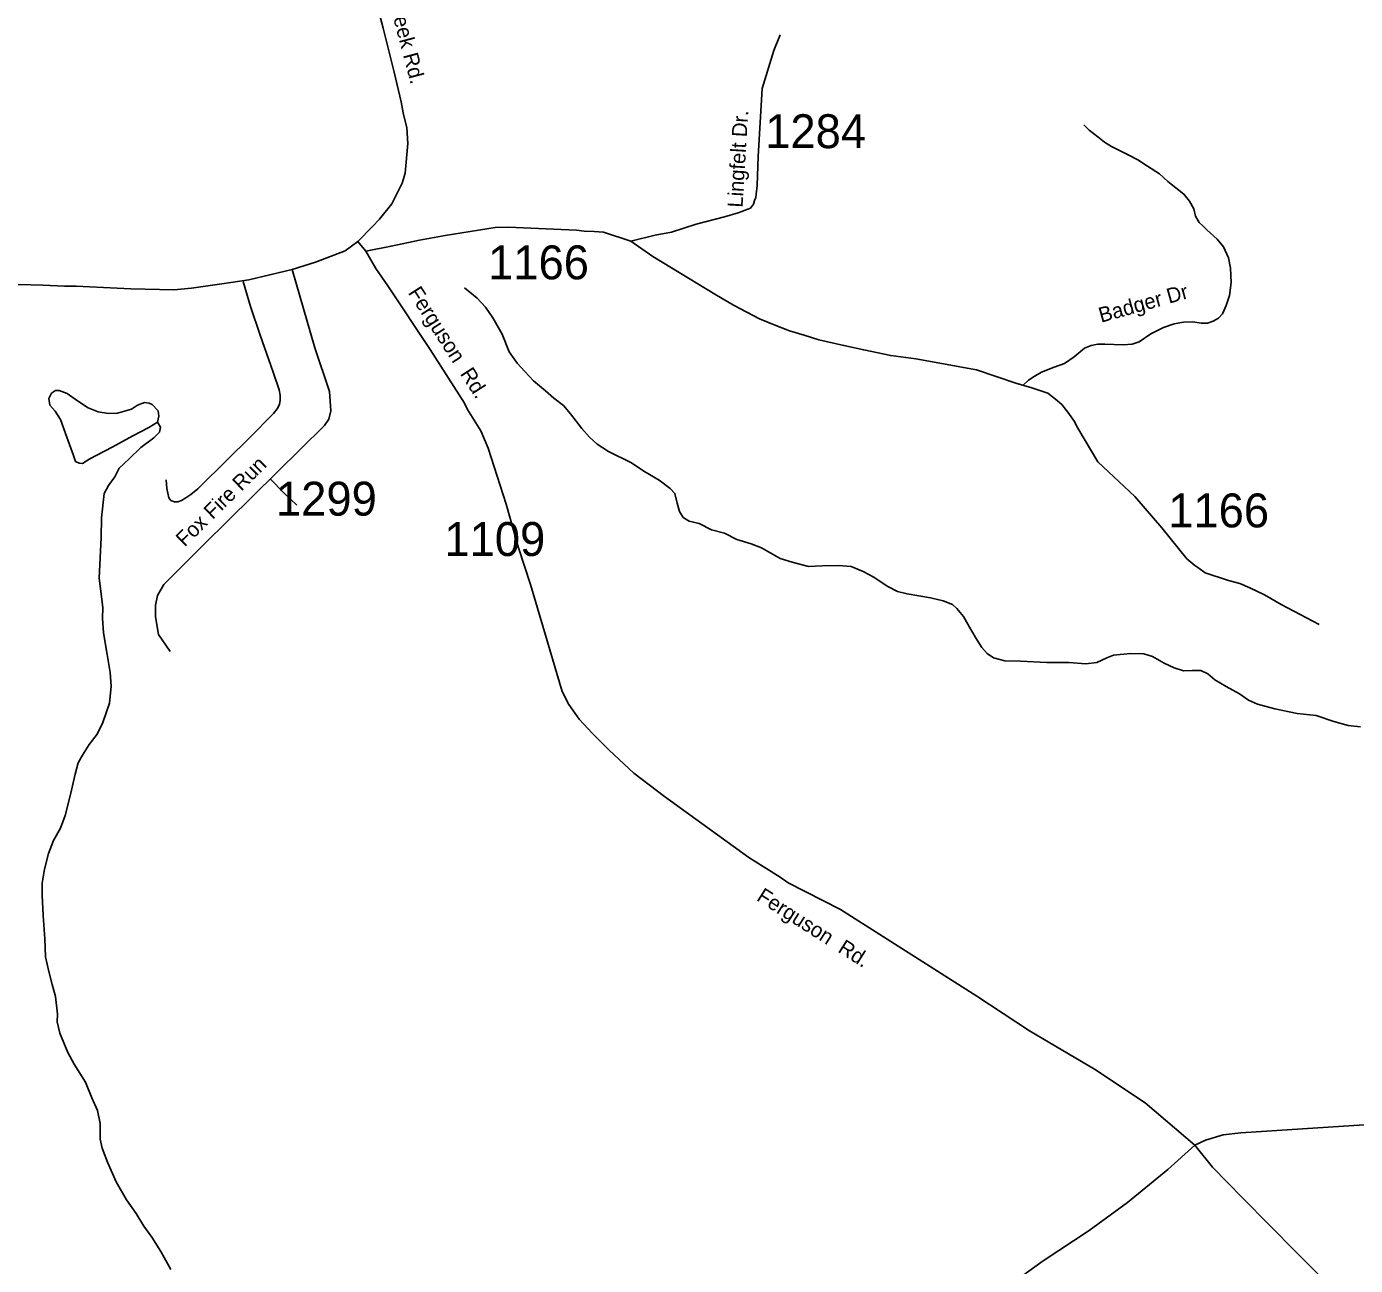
# Model space of a CAD drawing. Extents: x 1268485 to 1426702, y 514839 to 616766.
# Drawn here: x 1330055 to 1335842, y 524121 to 529517 of the extents above; entities that cross this region are included whole.
import ezdxf

# ---------------------------------------------------------------- set-up
doc = ezdxf.new("R2010")
doc.units = 0
for name, color, linetype in [('Old_Level_10', 7, 'Continuous'), ('Old_Level_11', 7, 'Continuous'), ('Old_Level_32', 7, 'Continuous'), ('Old_Level_35', 7, 'Continuous'), ('Old_Level_62', 7, 'Continuous'), ('Old_Level_8', 7, 'Continuous')]:
    doc.layers.add(name, color=color, linetype=linetype)

msp = doc.modelspace()

# ---------------------------------------------------------------- linework, layer by layer
at = {"layer": 'Old_Level_32'}
msp.add_line((1331496.518, 528581.021), (1331532.556, 528537.922), dxfattribs=at)
for points in [[(1331496.518, 528581.021), (1331561.684, 528645.564), (1331591.762, 528677.334), (1331645.232, 528744.219), (1331668.625, 528791.038), (1331690.346, 528834.512), (1331703.714, 528877.987), (1331715.41, 529006.739), (1331710.398, 529075.296), (1331694.285, 529140.957), (1331685.251, 529189.161), (1331656.026, 529317.812), (1331608.253, 529509.066), (1331536.285, 529780.646), (1331480.271, 529970.066), (1331391.212, 530341.092)], [(1332686.039, 528581.354), (1332791.872, 528607.831), (1332863.62, 528620.653), (1332971.241, 528656.551), (1333094.238, 528687.322), (1333153.173, 528705.272), (1333206.984, 528725.785), (1333219.796, 528743.735), (1333225.15, 528758.936), (1333230.353, 528772.475), (1333232.435, 528787.056), (1333236.598, 528824.549), (1333240.769, 528950.753), (1333258.684, 529247.188)], [(1331532.556, 528537.922), (1331641.889, 528560.955), (1331765.538, 528586.037), (1331877.491, 528606.102), (1332094.712, 528641.217), (1332151.524, 528642.888), (1332449.953, 528629.512), (1332483.371, 528626.168), (1332526.816, 528624.495), (1332566.919, 528621.151), (1332686.039, 528581.354)], [(1331210.534, 528459.115), (1331312.716, 528490.727), (1331441.378, 528539.218), (1331496.518, 528581.021)], [(1332686.039, 528581.354), (1332782.469, 528515.809), (1333051.405, 528350.67), (1333133.478, 528303.375), (1333247.154, 528244.28), (1333310.562, 528217.596), (1333376.725, 528192.045), (1333440.943, 528171.97), (1333505.425, 528152.44), (1333614.134, 528128.168), (1333700.422, 528108.096), (1333817.982, 528083.519), (1333927.742, 528069.104), (1334190.902, 528021.387), (1334363.148, 527963.186), (1334432.333, 527942.672), (1334501.519, 527919.594), (1334534.83, 527893.952), (1334563.016, 527870.874), (1334593.766, 527831.641), (1334616.827, 527798.306), (1334632.202, 527767.536), (1334719.324, 527621.375), (1334880.757, 527470.086), (1334998.627, 527334.182), (1335107.168, 527198.755), (1335142.124, 527170.072), (1335160.06, 527157.251), (1335187.76, 527136.904), (1335289.157, 527104.648), (1335338.919, 527091.642), (1335382.554, 527072.554), (1335445.954, 527041.264), (1335518.949, 526999.575), (1335683.719, 526912.975)], [(1331532.556, 528537.922), (1331575.192, 528463.222), (1331627.701, 528387.929), (1331811.586, 528109.694), (1331961.639, 527876.2), (1331974.405, 527849.641), (1332033.405, 527756.601), (1332064.617, 527680.262), (1332142.983, 527436.099), (1332196.797, 527246.725), (1332248.951, 527086.464), (1332387.08, 526620.392), (1332415.95, 526563.584), (1332460.504, 526500.658), (1332517.095, 526439.289), (1332591.65, 526365.754), (1332699.478, 526265.336), (1332833.304, 526164.194), (1333199.517, 525898.098), (1333335.866, 525812.914), (1333371.184, 525788.192), (1333598.733, 525671.157), (1334192.811, 525293.824), (1334421.676, 525142.747), (1334706.057, 524976.346), (1334925.879, 524829.398), (1335142.981, 524644.596)], [(1328819.769, 527819.339), (1328930.656, 527860.928), (1329542.666, 528205.449), (1329809.124, 528342.25), (1329918.025, 528383.986), (1330019.973, 528393.26), (1330126.557, 528390.015), (1330219.238, 528386.304), (1330270.21, 528386.071), (1330508.863, 528374.479), (1330696.543, 528369.841), (1330773.004, 528376.797), (1330905.328, 528395.865), (1331021.933, 528413.328), (1331210.534, 528459.115)], [(1331210.534, 528459.115), (1331310.555, 528117.34), (1331373.114, 527927.21), (1331380.066, 527843.738), (1331370.797, 527806.639), (1331352.262, 527778.816), (1331146.046, 527575.701), (1330826.296, 527260.364), (1330652.519, 527086.464), (1330624.715, 527038.7), (1330615.446, 526996.965), (1330615.446, 526945.954), (1330629.349, 526869.439), (1330680.323, 526795.242)], [(1337892.887, 526457.607), (1337667.806, 526281.162), (1337360.155, 525976.171), (1337254.627, 525850.903), (1337229.471, 525812.062), (1337183.347, 525704.364), (1337139.786, 525586.41), (1337073.164, 525385.375), (1337037.29, 525305.885), (1337001.416, 525244.343), (1336927.105, 525126.389), (1336829.733, 525010.999), (1336745.174, 524939.201), (1336622.178, 524862.274), (1336570.929, 524831.504), (1336505.146, 524800.671), (1336410.301, 524770.764), (1336331.978, 524756.533), (1336147.775, 524750.635), (1335341.992, 524698.164), (1335265.119, 524690.471), (1335188.246, 524667.393), (1335142.981, 524644.596)], [(1335142.981, 524644.596), (1335024.783, 524539.236), (1334849.466, 524395.873), (1334681.923, 524273.238), (1334481.561, 524141.966), (1334242.199, 523969.241), (1334098.11, 523834.515), (1334021.567, 523746.425), (1333944.906, 523641.063), (1333724.061, 523322.994), (1333604.13, 523172.723), (1333500.062, 523010.531), (1333443.926, 522893.612), (1333354.11, 522707.228), (1333255.656, 522494.775), (1333039.656, 522060.73)], [(1335142.981, 524644.596), (1335218.996, 524549.439), (1335349.679, 524416.099), (1335585.422, 524177.627), (1335845.298, 523918.917), (1336033.555, 523738.642), (1336119.544, 523646.668), (1336240.378, 523491.442), (1336279.036, 523438.959), (1336406.935, 523222.199), (1336427.433, 523178.606), (1336565.804, 522820.898), (1336642.677, 522615.761), (1336658.051, 522574.733), (1336788.735, 522211.383), (1336855.357, 522042.145), (1336909.169, 521908.805), (1337013.576, 521719.952), (1337233.093, 521372.116)]]:
    msp.add_lwpolyline(points, dxfattribs=at)
at = {"layer": 'Old_Level_35'}
for points in [[(1333258.684, 529247.188), (1333308.829, 529413.004), (1333335.896, 529480.005)], [(1335177.264, 528648.262), (1335161.782, 528663.898), (1335145.481, 528690.862), (1335137.894, 528723.311), (1335119.542, 528756.838), (1335094.628, 528787.083), (1335024.397, 528842.191), (1334988.718, 528875.768), (1334935.712, 528909.243), (1334893.677, 528936.258), (1334851.538, 528957.891), (1334816.885, 528975.167), (1334778.95, 528994.647), (1334748.705, 529012.999), (1334719.587, 529035.708), (1334682.883, 529064.877), (1334658.995, 529088.663)], [(1334393.145, 527953.648), (1334417.956, 527976.307), (1334442.87, 527992.558), (1334474.14, 528011.986), (1334530.324, 528033.619), (1334574.718, 528048.742), (1334616.856, 528078.987), (1334662.275, 528115.742), (1334690.368, 528127.687), (1334720.613, 528133.069), (1334749.833, 528133.069), (1334830.828, 528130.916), (1334868.763, 528133.069), (1334900.136, 528143.886), (1334950.886, 528178.488), (1335006.045, 528206.58), (1335052.49, 528221.703), (1335093.602, 528229.29), (1335133.588, 528230.366), (1335170.394, 528224.932), (1335197.359, 528224.932), (1335222.273, 528233.647), (1335245.033, 528246.565), (1335262.258, 528266.045), (1335279.482, 528301.674), (1335293.631, 528346.016), (1335301.115, 528402.252), (1335297.834, 528464.946), (1335289.222, 528509.237), (1335266.461, 528556.809), (1335239.497, 528591.463), (1335194.078, 528631.448), (1335177.264, 528648.262)], [(1330997.995, 528406.814), (1331029.265, 528297.111), (1331072.121, 528172.131), (1331127.998, 528012.191), (1331154.86, 527934.425), (1331158.55, 527911.203), (1331159.268, 527889.365), (1331155.577, 527871.167), (1331145.53, 527852.302), (1331130.253, 527832.002), (1331023.421, 527723.683), (1330931.148, 527632.794), (1330801.042, 527502.739), (1330769.772, 527478.748), (1330748.651, 527463.523), (1330728.966, 527453.321), (1330713.792, 527446.811), (1330698.516, 527446.811), (1330683.24, 527453.321), (1330673.705, 527464.241), (1330665.708, 527504.944), (1330662.837, 527542.776)], [(1331115.592, 527547.082), (1331175.98, 527484.541), (1331231.959, 527432.253)]]:
    msp.add_lwpolyline(points, dxfattribs=at)
at = {"layer": 'Old_Level_62'}
for points in [[(1332742.578, 527580.761), (1332689.264, 527616.287), (1332588.379, 527666.73), (1332538.961, 527697.283), (1332505.64, 527728.296), (1332472.524, 527766.693), (1332423.824, 527830.054), (1332392.656, 527866.809), (1332351.338, 527897.977), (1332314.019, 527930.734), (1332262.858, 527973.641), (1332223.796, 528014.601), (1332190.578, 528051.407), (1332155.616, 528100.517), (1332125.371, 528176.643), (1332084.873, 528248.001), (1332053.91, 528294.599), (1332016.693, 528333.097), (1331961.739, 528378.516)], [(1330624.185, 527793.247), (1330630.746, 527819.391), (1330627.26, 527843.228), (1330601.834, 527870.039), (1330587.993, 527876.856), (1330568, 527878.907), (1330537.755, 527867.219), (1330511.406, 527850.507), (1330450.916, 527833.642), (1330410.828, 527832.002), (1330367.049, 527839.434), (1330323.373, 527855.941), (1330276.109, 527887.212), (1330230.792, 527918.534), (1330196.959, 527931.503), (1330180.965, 527931.81), (1330162.715, 527919.867), (1330152.155, 527896.286), (1330155.538, 527868.347), (1330179.017, 527841.588), (1330202.188, 527805.037), (1330230.485, 527728.143), (1330258.782, 527647.968), (1330268.214, 527623.156), (1330284.003, 527614.647), (1330298.049, 527614.339), (1330330.448, 527634.229), (1330427.745, 527685.595), (1330516.84, 527733.884), (1330587.583, 527770.179), (1330624.185, 527793.247)], [(1330683.035, 524104.206), (1330638.641, 524181.408), (1330599.989, 524244.564), (1330565.13, 524292.854), (1330532.321, 524347.654), (1330489.568, 524406.812), (1330445.277, 524485.654), (1330407.137, 524570.904), (1330384.479, 524631.292), (1330375.354, 524671.687), (1330374.841, 524739.816), (1330364.076, 524795.846), (1330339.265, 524850.493), (1330310.763, 524919.185), (1330262.473, 524998.079), (1330233.56, 525048.727), (1330199.419, 525133.157), (1330188.449, 525181.754), (1330189.269, 525215.383), (1330180.862, 525291.867), (1330165.996, 525344.72), (1330151.232, 525400.802), (1330136.673, 525465.086), (1330134.418, 525543.108), (1330126.626, 525645.019), (1330122.525, 525733.755), (1330121.807, 525785.428), (1330133.085, 525847.61), (1330150.617, 525915.328), (1330171.84, 525972.384), (1330203.008, 526025.903), (1330222.283, 526081.318), (1330246.274, 526172.72), (1330266.369, 526260.944), (1330279.287, 526310.771), (1330298.152, 526344.041), (1330327.167, 526389.409), (1330362.128, 526434.623), (1330387.247, 526485.835), (1330415.134, 526569.804), (1330422.721, 526643.52), (1330418.107, 526703.498), (1330405.702, 526781.725), (1330389.913, 526876.407), (1330385.197, 526940.486), (1330386.222, 526984.777), (1330381.301, 527034.964), (1330371.15, 527114.78), (1330378.942, 527291.023), (1330380.89, 527377.145), (1330393.194, 527482.798), (1330411.956, 527518.528), (1330438.818, 527555.694), (1330457.682, 527593.064), (1330500.641, 527634.075), (1330551.699, 527683.082), (1330608.703, 527726.246), (1330633.207, 527749.571), (1330637.718, 527771.614), (1330624.185, 527793.247)], [(1335863.573, 526467.534), (1335809.644, 526472.711), (1335748.026, 526490.397), (1335670.619, 526515.721), (1335588.701, 526525.615), (1335491.096, 526545.608), (1335415.534, 526565.19), (1335375.857, 526582.414), (1335336.487, 526611.07), (1335279.175, 526642.597), (1335229.757, 526671.509), (1335198.282, 526698.371), (1335168.652, 526712.93), (1335130.614, 526712.058), (1335092.475, 526710.367), (1335052.9, 526723.49), (1335009.326, 526744.866), (1334957.858, 526773.83), (1334920.128, 526784.391), (1334862.099, 526785.569), (1334787.87, 526779.674), (1334759.675, 526767.935), (1334715.179, 526746.712), (1334666.992, 526741.893), (1334593.07, 526747.481), (1334497.106, 526747.789), (1334383.097, 526752.556), (1334315.122, 526753.94), (1334265.397, 526767.217), (1334237.818, 526785.826), (1334214.339, 526811.765), (1334195.064, 526844.984), (1334166.152, 526891.479), (1334135.394, 526947.92), (1334105.969, 526982.984), (1334086.387, 526998.978), (1334046.812, 527016.15), (1333991.037, 527028.761), (1333889.332, 527045.575), (1333847.603, 527056.29), (1333805.978, 527077.615), (1333740.874, 527120.779), (1333697.403, 527143.847), (1333645.832, 527164.557), (1333589.956, 527169.786), (1333519.828, 527167.941), (1333459.747, 527165.018), (1333388.184, 527184.498), (1333336.409, 527199.519), (1333255.413, 527247.091), (1333209.789, 527264.418), (1333148.171, 527282.103), (1333094.755, 527311.067), (1333037.033, 527324.549), (1332983.617, 527351.872), (1332939.838, 527362.586), (1332914.206, 527378.682), (1332898.725, 527405.288), (1332887.55, 527441.583), (1332878.425, 527483.618), (1332856.894, 527504.584), (1332809.732, 527541.648), (1332742.578, 527580.761)]]:
    msp.add_lwpolyline(points, dxfattribs=at)

# ---------------------------------------------------------------- texts
at = {"layer": 'Old_Level_10'}
msp.add_text('Badger Dr', height=65.6167, rotation=15.6508, dxfattribs=at).set_placement((1334733.989, 528226.514))
at = {"layer": 'Old_Level_11'}
for s, rotation, p in [('Crowders Creek Rd.', 284.8421611, (1331524.809, 530029.692)), ('Lingfelt Dr.', 86.5415556, (1333172.4, 528726.903)), ('Ferguson  Rd. ', 302.7264472, (1331713.839, 528357.764)), ('Fox Fire Run', 44.6019778, (1330743.427, 527247.7)), ('Ferguson  Rd. ', 327.5780139, (1333229.732, 525713.985))]:
    msp.add_text(s, height=65.61666, rotation=rotation, dxfattribs=at).set_placement(p)
at = {"layer": 'Old_Level_8'}
for s, p in [('1284', (1333271.223, 528987.052)), ('1166', (1332064.557, 528415.888)), ('1299', (1331140.715, 527386.766)), ('1166', (1335026.473, 527335.544)), ('1109', (1331874.203, 527210.947))]:
    msp.add_text(s, height=147.6375, dxfattribs=at).set_placement(p)

doc.saveas('drawing.dxf')
